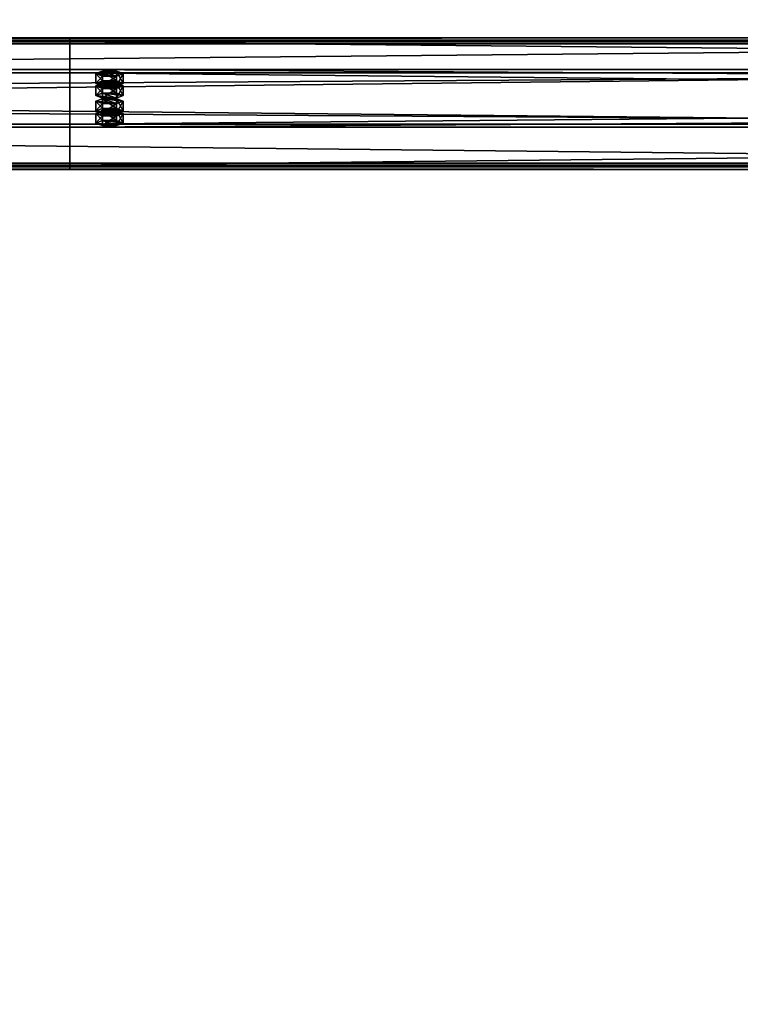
# Model space of a CAD drawing. Header units: millimetres. Extents: x -333 to 67333, y -930 to 39730.
# Tile 854 of 1056: x 4862 to 5407, y 31178 to 31923. Entities that reach past the tile are written whole.
import ezdxf

# ---------------------------------------------------------------- set-up
doc = ezdxf.new("R2010")
doc.units = ezdxf.units.MM
for name, color, linetype in [('13', 7, 'Continuous'), ('3', 7, 'Continuous'), ('95', 7, 'Continuous')]:
    doc.layers.add(name, color=color, linetype=linetype)

msp = doc.modelspace()

# ---------------------------------------------------------------- meshes
at = {"layer": '13', "color": 30}
mesh = msp.add_polyface(dxfattribs=at)
corners = [(-330.01, 31812.86, 4917.42), (-330.01, 31885.25, 4902.03), (6099.99, 31885.25, 4902.03), (6099.99, 31812.86, 4917.42), (-330.01, 31844.08, 4708.36), (6099.99, 31844.08, 4708.36), (-330.01, 31904.73, 4695.47), (6099.99, 31904.73, 4695.47), (-330.01, 31907.43, 4708.19), (6099.99, 31907.43, 4708.19), (-330.01, 31909.38, 4707.77), (6099.99, 31909.38, 4707.77), (-330.01, 31906.27, 4693.1), (6099.99, 31906.27, 4693.1), (-330.01, 31841.71, 4706.82), (6099.99, 31841.71, 4706.82), (-330.01, 31882.87, 4900.49), (6099.99, 31882.87, 4900.49), (-330.01, 31814.4, 4915.05), (6099.99, 31814.4, 4915.05), (-330.01, 31811.7, 4902.33), (6099.99, 31811.7, 4902.33), (-330.01, 31809.74, 4902.75), (6099.99, 31809.74, 4902.75)]
mesh.append_faces([[corners[k] for k in face] for face in [(0, 2, 3, 3), (1, 5, 2, 2), (4, 7, 5, 5), (6, 9, 7, 7), (8, 11, 9, 9), (10, 13, 11, 11), (12, 15, 13, 13), (14, 17, 15, 15), (16, 19, 17, 17), (18, 21, 19, 19), (20, 23, 21, 21), (22, 3, 23, 23), (20, 0, 22, 22), (8, 12, 10, 10), (3, 21, 23, 23), (13, 9, 11, 11)]], dxfattribs={"vtx0": -1, "color": 30})
mesh.append_faces([[corners[k] for k in face] for face in [(1, 16, 4, 4), (16, 0, 18, 18), (18, 0, 20, 20), (12, 6, 14, 14), (14, 4, 16, 16), (21, 3, 19, 19), (2, 19, 3, 3), (19, 2, 17, 17), (17, 2, 15, 15)]], dxfattribs={"vtx0": -1, "vtx1": -1, "color": 30})
mesh.append_faces([[corners[k] for k in face] for face in [(16, 1, 0, 0), (12, 8, 6, 6), (14, 6, 4, 4), (15, 2, 5, 5), (5, 13, 15, 15), (13, 5, 7, 7), (13, 7, 9, 9)]], dxfattribs={"vtx0": -1, "vtx2": -1, "vtx3": -1, "color": 30})
mesh.append_faces([[corners[k] for k in face] for face in [(0, 1, 2, 2), (1, 4, 5, 5), (4, 6, 7, 7), (6, 8, 9, 9), (8, 10, 11, 11), (10, 12, 13, 13), (12, 14, 15, 15), (14, 16, 17, 17), (16, 18, 19, 19), (18, 20, 21, 21), (20, 22, 23, 23), (22, 0, 3, 3)]], dxfattribs={"vtx2": -1, "vtx3": -1, "color": 30})
mesh = msp.add_polyface(dxfattribs=at)
corners = [(4899.99, 31812.86, 4917.42), (4899.99, 31885.25, 4902.03), (11699.99, 31885.25, 4902.03), (11699.99, 31812.86, 4917.42), (4899.99, 31844.08, 4708.36), (11699.99, 31844.08, 4708.36), (4899.99, 31904.73, 4695.47), (11699.99, 31904.73, 4695.47), (4899.99, 31907.43, 4708.19), (11699.99, 31907.43, 4708.19), (4899.99, 31909.38, 4707.77), (11699.99, 31909.38, 4707.77), (4899.99, 31906.27, 4693.1), (11699.99, 31906.27, 4693.1), (4899.99, 31841.71, 4706.82), (11699.99, 31841.71, 4706.82), (4899.99, 31882.87, 4900.49), (11699.99, 31882.87, 4900.49), (4899.99, 31814.4, 4915.05), (11699.99, 31814.4, 4915.05), (4899.99, 31811.7, 4902.33), (11699.99, 31811.7, 4902.33), (4899.99, 31809.74, 4902.75), (11699.99, 31809.74, 4902.75)]
mesh.append_faces([[corners[k] for k in face] for face in [(0, 2, 3, 3), (1, 5, 2, 2), (4, 7, 5, 5), (6, 9, 7, 7), (8, 11, 9, 9), (10, 13, 11, 11), (12, 15, 13, 13), (14, 17, 15, 15), (16, 19, 17, 17), (18, 21, 19, 19), (20, 23, 21, 21), (22, 3, 23, 23), (20, 0, 22, 22), (8, 12, 10, 10), (3, 21, 23, 23), (13, 9, 11, 11)]], dxfattribs={"vtx0": -1, "color": 30})
mesh.append_faces([[corners[k] for k in face] for face in [(1, 16, 4, 4), (16, 0, 18, 18), (18, 0, 20, 20), (12, 6, 14, 14), (14, 4, 16, 16), (21, 3, 19, 19), (2, 19, 3, 3), (19, 2, 17, 17), (17, 2, 15, 15)]], dxfattribs={"vtx0": -1, "vtx1": -1, "color": 30})
mesh.append_faces([[corners[k] for k in face] for face in [(16, 1, 0, 0), (12, 8, 6, 6), (14, 6, 4, 4), (15, 2, 5, 5), (5, 13, 15, 15), (13, 5, 7, 7), (13, 7, 9, 9)]], dxfattribs={"vtx0": -1, "vtx2": -1, "vtx3": -1, "color": 30})
mesh.append_faces([[corners[k] for k in face] for face in [(0, 1, 2, 2), (1, 4, 5, 5), (4, 6, 7, 7), (6, 8, 9, 9), (8, 10, 11, 11), (10, 12, 13, 13), (12, 14, 15, 15), (14, 16, 17, 17), (16, 18, 19, 19), (18, 20, 21, 21), (20, 22, 23, 23), (22, 0, 3, 3)]], dxfattribs={"vtx2": -1, "vtx3": -1, "color": 30})
at = {"layer": '3', "color": 91}
mesh = msp.add_polyface(dxfattribs=at)
corners = [(5204.31, 29819.17, 5017.15), (5154.82, 29765.35, 5028.59), (296.56, 34039.69, 4120.09), (346.04, 34093.5, 4108.65), (5154.82, 29780.74, 5100.97), (296.56, 34055.07, 4192.48), (5204.31, 29834.55, 5089.53), (346.04, 34108.89, 4181.04), (5206.31, 29820.73, 5013.75), (5206.31, 29837.36, 5092), (348.05, 34111.69, 4183.51), (348.05, 34095.06, 4105.26), (5152.82, 29779.18, 5104.37), (294.55, 34053.51, 4195.87), (5152.82, 29762.55, 5026.12), (294.55, 34036.88, 4117.62)]
mesh.append_faces([[corners[k] for k in face] for face in [(0, 2, 3, 3), (1, 5, 2, 2), (4, 7, 5, 5), (6, 3, 7, 7), (8, 10, 11, 11), (9, 13, 10, 10), (12, 15, 13, 13), (14, 11, 15, 15)]], dxfattribs={"vtx0": -1, "color": 91})
mesh.append_faces([[corners[k] for k in face] for face in [(9, 6, 12, 12), (6, 8, 0, 0), (0, 8, 1, 1), (12, 4, 14, 14), (4, 12, 6, 6), (14, 1, 8, 8), (11, 3, 15, 15), (3, 10, 7, 7), (7, 10, 5, 5), (15, 2, 13, 13), (2, 15, 3, 3), (13, 5, 10, 10)]], dxfattribs={"vtx0": -1, "vtx1": -1, "color": 91})
mesh.append_faces([[corners[k] for k in face] for face in [(6, 9, 8, 8), (14, 4, 1, 1), (3, 11, 10, 10), (13, 2, 5, 5)]], dxfattribs={"vtx0": -1, "vtx2": -1, "vtx3": -1, "color": 91})
mesh.append_faces([[corners[k] for k in face] for face in [(0, 1, 2, 2), (1, 4, 5, 5), (4, 6, 7, 7), (6, 0, 3, 3), (8, 9, 10, 10), (9, 12, 13, 13), (12, 14, 15, 15), (14, 8, 11, 11)]], dxfattribs={"vtx2": -1, "vtx3": -1, "color": 91})
at = {"layer": '95', "color": 20}
mesh = msp.add_polyface(dxfattribs=at)
corners = [(4935.99, 31874.85, 4853.13), (4935.19, 31874.23, 4850.19), (4935.19, 31872.27, 4850.61), (4935.99, 31872.89, 4853.54), (4932.99, 31873.77, 4848.04), (4932.99, 31871.81, 4848.46), (4929.99, 31873.6, 4847.26), (4929.99, 31871.65, 4847.67), (4926.99, 31873.77, 4848.04), (4926.99, 31871.81, 4848.46), (4924.79, 31874.23, 4850.19), (4924.79, 31872.27, 4850.61), (4923.99, 31874.85, 4853.13), (4923.99, 31872.89, 4853.54), (4924.79, 31875.47, 4856.06), (4924.79, 31873.52, 4856.48), (4926.99, 31875.93, 4858.21), (4926.99, 31873.97, 4858.63), (4929.99, 31876.1, 4859), (4929.99, 31874.14, 4859.41), (4932.99, 31875.93, 4858.21), (4932.99, 31873.97, 4858.63), (4935.19, 31875.47, 4856.06), (4935.19, 31873.52, 4856.48), (4940.38, 31872.89, 4853.54), (4935.19, 31871.02, 4844.74), (4935.19, 31863.69, 4846.3), (4940.38, 31865.56, 4855.1), (4924.79, 31871.02, 4844.74), (4924.79, 31863.69, 4846.3), (4919.6, 31872.89, 4853.54), (4919.6, 31865.56, 4855.1), (4924.79, 31874.77, 4862.35), (4924.79, 31867.43, 4863.91), (4935.19, 31874.77, 4862.35), (4935.19, 31867.43, 4863.91), (4940.38, 31882.19, 4851.57), (4935.19, 31880.32, 4842.76), (4935.19, 31872.98, 4844.32), (4940.38, 31874.85, 4853.13), (4924.79, 31880.32, 4842.76), (4924.79, 31872.98, 4844.32), (4919.6, 31882.19, 4851.57), (4919.6, 31874.85, 4853.13), (4924.79, 31884.06, 4860.37), (4924.79, 31876.72, 4861.93), (4935.19, 31884.06, 4860.37), (4935.19, 31876.72, 4861.93), (4935.99, 31854.06, 4755.31), (4935.19, 31853.44, 4752.38), (4935.19, 31851.48, 4752.79), (4935.99, 31852.1, 4755.73), (4932.99, 31852.98, 4750.23), (4932.99, 31851.02, 4750.65), (4929.99, 31852.81, 4749.44), (4929.99, 31850.86, 4749.86), (4926.99, 31852.98, 4750.23), (4926.99, 31851.02, 4750.65), (4924.79, 31853.44, 4752.38), (4924.79, 31851.48, 4752.79), (4923.99, 31854.06, 4755.31), (4923.99, 31852.1, 4755.73), (4924.79, 31854.68, 4758.25), (4924.79, 31852.73, 4758.66), (4926.99, 31855.14, 4760.4), (4926.99, 31853.18, 4760.81), (4929.99, 31855.31, 4761.18), (4929.99, 31853.35, 4761.6), (4932.99, 31855.14, 4760.4), (4932.99, 31853.18, 4760.81), (4935.19, 31854.68, 4758.25), (4935.19, 31852.73, 4758.66), (4940.38, 31852.1, 4755.73), (4935.19, 31850.23, 4746.92), (4935.19, 31842.9, 4748.48), (4940.38, 31844.77, 4757.29), (4924.79, 31850.23, 4746.92), (4924.79, 31842.9, 4748.48), (4919.6, 31852.1, 4755.73), (4919.6, 31844.77, 4757.29), (4924.79, 31853.97, 4764.53), (4924.79, 31846.64, 4766.09), (4935.19, 31853.97, 4764.53), (4935.19, 31846.64, 4766.09), (4940.38, 31861.4, 4753.75), (4935.19, 31859.52, 4744.95), (4935.19, 31852.19, 4746.51), (4940.38, 31854.06, 4755.31), (4924.79, 31859.52, 4744.95), (4924.79, 31852.19, 4746.51), (4919.6, 31861.4, 4753.75), (4919.6, 31854.06, 4755.31), (4924.79, 31863.27, 4762.56), (4924.79, 31855.93, 4764.12), (4935.19, 31863.27, 4762.56), (4935.19, 31855.93, 4764.12)]
mesh.append_faces([[corners[k] for k in face] for face in [(0, 2, 3, 3), (1, 5, 2, 2), (4, 7, 5, 5), (6, 9, 7, 7), (8, 11, 9, 9), (10, 13, 11, 11), (12, 15, 13, 13), (14, 17, 15, 15), (16, 19, 17, 17), (18, 21, 19, 19), (20, 23, 21, 21), (22, 3, 23, 23), (4, 8, 6, 6), (16, 20, 18, 18), (23, 19, 21, 21), (11, 7, 9, 9), (24, 26, 27, 27), (25, 29, 26, 26), (28, 31, 29, 29), (30, 33, 31, 31), (32, 35, 33, 33), (34, 27, 35, 35), (25, 30, 28, 28), (32, 24, 34, 34), (27, 33, 35, 35), (31, 26, 29, 29), (36, 38, 39, 39), (37, 41, 38, 38), (40, 43, 41, 41), (42, 45, 43, 43), (44, 47, 45, 45), (46, 39, 47, 47), (37, 42, 40, 40), (44, 36, 46, 46), (39, 45, 47, 47), (43, 38, 41, 41), (48, 50, 51, 51), (49, 53, 50, 50), (52, 55, 53, 53), (54, 57, 55, 55), (56, 59, 57, 57), (58, 61, 59, 59), (60, 63, 61, 61), (62, 65, 63, 63), (64, 67, 65, 65), (66, 69, 67, 67), (68, 71, 69, 69), (70, 51, 71, 71), (52, 56, 54, 54), (66, 70, 68, 68), (71, 67, 69, 69), (59, 55, 57, 57), (72, 74, 75, 75), (73, 77, 74, 74), (76, 79, 77, 77), (78, 81, 79, 79), (80, 83, 81, 81), (82, 75, 83, 83), (73, 78, 76, 76), (80, 72, 82, 82), (75, 81, 83, 83), (79, 74, 77, 77), (84, 86, 87, 87), (85, 89, 86, 86), (88, 91, 89, 89), (90, 93, 91, 91), (92, 95, 93, 93), (94, 87, 95, 95), (85, 90, 88, 88), (92, 84, 94, 94), (87, 93, 95, 95), (91, 86, 89, 89)]], dxfattribs={"vtx0": -1, "color": 20})
mesh.append_faces([[corners[k] for k in face] for face in [(8, 4, 10, 10), (10, 1, 12, 12), (12, 1, 14, 14), (14, 0, 16, 16), (19, 23, 17, 17), (17, 3, 15, 15), (15, 2, 13, 13), (13, 5, 11, 11), (30, 24, 32, 32), (33, 26, 31, 31), (42, 37, 44, 44), (45, 39, 43, 43), (56, 52, 58, 58), (58, 52, 60, 60), (60, 48, 62, 62), (62, 70, 64, 64), (64, 70, 66, 66), (67, 71, 65, 65), (65, 51, 63, 63), (63, 50, 61, 61), (61, 53, 59, 59), (78, 73, 80, 80), (81, 74, 79, 79), (90, 85, 92, 92), (93, 86, 91, 91)]], dxfattribs={"vtx0": -1, "vtx1": -1, "color": 20})
mesh.append_faces([[corners[k] for k in face] for face in [(10, 4, 1, 1), (14, 1, 0, 0), (16, 0, 22, 22), (16, 22, 20, 20), (17, 23, 3, 3), (15, 3, 2, 2), (13, 2, 5, 5), (11, 5, 7, 7), (30, 25, 24, 24), (33, 27, 26, 26), (44, 37, 36, 36), (43, 39, 38, 38), (60, 52, 49, 49), (60, 49, 48, 48), (62, 48, 70, 70), (65, 71, 51, 51), (63, 51, 50, 50), (61, 50, 53, 53), (59, 53, 55, 55), (80, 73, 72, 72), (81, 75, 74, 74), (92, 85, 84, 84), (93, 87, 86, 86)]], dxfattribs={"vtx0": -1, "vtx2": -1, "vtx3": -1, "color": 20})
mesh.append_faces([[corners[k] for k in face] for face in [(0, 1, 2, 2), (1, 4, 5, 5), (4, 6, 7, 7), (6, 8, 9, 9), (8, 10, 11, 11), (10, 12, 13, 13), (12, 14, 15, 15), (14, 16, 17, 17), (16, 18, 19, 19), (18, 20, 21, 21), (20, 22, 23, 23), (22, 0, 3, 3), (24, 25, 26, 26), (25, 28, 29, 29), (28, 30, 31, 31), (30, 32, 33, 33), (32, 34, 35, 35), (34, 24, 27, 27), (36, 37, 38, 38), (37, 40, 41, 41), (40, 42, 43, 43), (42, 44, 45, 45), (44, 46, 47, 47), (46, 36, 39, 39), (48, 49, 50, 50), (49, 52, 53, 53), (52, 54, 55, 55), (54, 56, 57, 57), (56, 58, 59, 59), (58, 60, 61, 61), (60, 62, 63, 63), (62, 64, 65, 65), (64, 66, 67, 67), (66, 68, 69, 69), (68, 70, 71, 71), (70, 48, 51, 51), (72, 73, 74, 74), (73, 76, 77, 77), (76, 78, 79, 79), (78, 80, 81, 81), (80, 82, 83, 83), (82, 72, 75, 75), (84, 85, 86, 86), (85, 88, 89, 89), (88, 90, 91, 91), (90, 92, 93, 93), (92, 94, 95, 95), (94, 84, 87, 87)]], dxfattribs={"vtx2": -1, "vtx3": -1, "color": 20})

doc.saveas('drawing.dxf')
